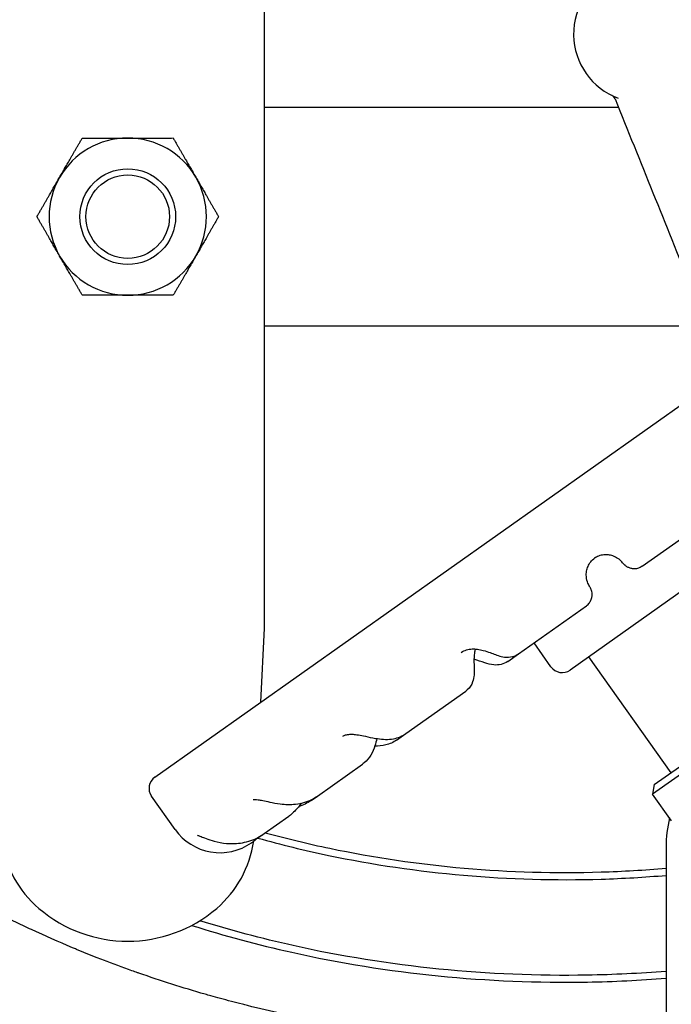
# Model space of a CAD drawing. Header units: inches. Extents: x 24 to 1128, y -74 to 748.
# Tile 410 of 557: x 942 to 948, y 151 to 160. Entities that reach past the tile are written whole.
import ezdxf

# ---------------------------------------------------------------- set-up
doc = ezdxf.new("R2010")
doc.units = ezdxf.units.IN
doc.header["$LTSCALE"] = 32
doc.header["$MEASUREMENT"] = 0
doc.layers.add('Visible (ANSI)', color=7, linetype='Continuous', lineweight=30)

msp = doc.modelspace()

# ---------------------------------------------------------------- linework, layer by layer
at = {"layer": 'Visible (ANSI)'}
for p, q in [((944.27104, 160.41871), (944.27104, 162.37908)), ((944.27104, 156.81662), (944.27104, 160.41871)), ((944.27104, 159.61766), (947.50645, 159.61766)), ((943.26818, 153.49297), (950.41077, 158.54726)), ((948.31306, 157.61766), (944.27104, 157.61766)), ((944.27104, 154.85625), (944.27104, 156.81662)), ((947.72331, 155.42049), (948.34006, 155.85692)), ((948.22463, 155.29354), (947.06386, 154.47214)), ((946.593, 154.62065), (947.21319, 155.05951)), ((944.23868, 154.17974), (944.27104, 154.85625)), ((946.88961, 154.50198), (946.73469, 154.72091)), ((946.49416, 154.55071), (946.593, 154.62065)), ((947.98702, 153.53284), (947.23609, 154.59403)), ((945.5621, 153.89116), (946.1109, 154.27951)), ((949.04349, 154.20386), (947.81905, 153.33741)), ((947.83396, 153.42453), (948.95637, 154.21878)), ((945.47861, 153.83208), (945.5621, 153.89116)), ((944.75494, 153.31999), (945.16617, 153.61099)), ((947.83396, 153.42453), (947.81905, 153.33741)), ((947.99234, 153.09252), (947.81905, 153.33741)), ((943.45496, 153.01261), (943.23835, 153.31872)), ((944.69686, 153.27889), (944.75494, 153.31999)), ((944.26887, 152.97604), (944.49294, 153.13459)), ((944.24322, 152.95788), (944.26887, 152.97604)), ((944.15193, 152.89328), (944.1724, 152.90777)), ((947.94216, 152.85435), (947.94216, 151.32356))]:
    msp.add_line(p, q, dxfattribs=at)
for radius in [0.43764, 0.4375, 0.38194]:
    msp.add_circle((943.02104, 158.61766), radius, dxfattribs=at)
for centre, radius, start, end in [((947.02104, 157.61766), 14.5, 101.940544, 198.821487), ((947.02104, 157.61766), 12.75, 103.608961, 257.832657), ((947.72155, 160.28699), 0.625, 334.258997, 249.703178), ((947.41782, 159.67022), 0.0625, 21.986749, 63.782251), ((943.02104, 158.61766), 0.719, 90.036232, 150.036232), ((943.02104, 158.61766), 0.719, 30.036232, 90.036232), ((943.02104, 158.61766), 0.719, 150.036232, 210.036232), ((943.02104, 158.61766), 0.719, 330.036232, 30.036232), ((943.02104, 158.61766), 0.719, 210.036232, 270.036232), ((943.02104, 158.61766), 0.719, 270.036232, 330.036232), ((946.99165, 154.57418), 0.125, 215.284259, 305.284259), ((943.34039, 153.39093), 0.125, 125.284259, 215.284259), ((949.07966, 152.85435), 1.1375, 166.533866, 180), ((943.86311, 153.30143), 0.5, 215.284259, 305.284259), ((947.02104, 157.61766), 13.375, 200.472453, 260.876039), ((947.02104, 157.61766), 12.875, 201.305447, 258.337129), ((942.85844, 153.05276), 1, 187.965548, 229.428759), ((943.18364, 153.05276), 1, 310.571241, 351.693692), ((943.02104, 153.24266), 1.25, 229.428759, 310.571241)]:
    msp.add_arc(centre, radius, start, end, dxfattribs=at)
for points, knots in [([(937.45374, 158.61766), (937.45374, 158.80715), (937.46269, 158.9977), (937.48047, 159.18673), (937.48172, 159.20004), (937.48301, 159.21333), (937.48435, 159.22662), (937.48509, 159.23395), (937.48584, 159.24127), (937.48661, 159.2486), (937.50635, 159.4378), (937.53491, 159.62569), (937.57204, 159.81187), (937.57325, 159.81794), (937.57448, 159.82402), (937.5757, 159.83009), (937.58001, 159.85136), (937.58444, 159.87261), (937.58897, 159.89384), (937.6052, 159.96986), (937.62288, 160.04563), (937.64197, 160.12105), (937.64256, 160.12341), (937.64316, 160.12577), (937.64376, 160.12813), (937.67791, 160.2624), (937.71646, 160.39526), (937.75919, 160.52648), (937.77961, 160.58921), (937.80101, 160.65162), (937.82337, 160.71369), (937.82481, 160.71768), (937.82625, 160.72167), (937.8277, 160.72566), (937.86116, 160.81798), (937.89673, 160.90952), (937.93431, 161.00013), (937.93709, 161.00683), (937.93988, 161.01352), (937.94267, 161.02021), (937.9592, 161.05968), (937.97611, 161.09898), (937.99338, 161.13808), (938.05632, 161.28055), (938.12424, 161.42062), (938.19664, 161.55778), (938.20266, 161.56919), (938.20871, 161.58057), (938.21479, 161.59193), (938.23805, 161.63541), (938.26177, 161.67859), (938.28591, 161.72146), (938.30603, 161.75719), (938.32648, 161.79275), (938.34725, 161.82814), (938.35505, 161.84143), (938.3629, 161.85469), (938.37078, 161.86793), (938.4534, 162.00658), (938.54085, 162.14234), (938.63203, 162.27406), (938.6496, 162.29946), (938.66736, 162.32477), (938.6853, 162.34998), (938.69648, 162.36572), (938.70774, 162.38141), (938.71906, 162.39706), (938.76883, 162.46587), (938.81986, 162.53389), (938.87189, 162.60084), (938.88475, 162.6174), (938.89768, 162.63389), (938.91066, 162.65031), (938.94823, 162.69782), (938.98628, 162.74475), (939.0247, 162.79101), (939.1063, 162.88927), (939.19121, 162.98644), (939.27806, 163.08102), (939.29379, 163.09814), (939.30958, 163.11519), (939.32542, 163.13214), (939.36936, 163.17915), (939.41371, 163.22544), (939.45822, 163.27081), (939.47101, 163.28385), (939.48387, 163.29687), (939.4968, 163.30988), (939.51357, 163.32674), (939.53046, 163.34358), (939.54745, 163.36036), (939.60163, 163.41389), (939.65687, 163.46695), (939.71273, 163.51913), (939.78373, 163.58547), (939.85576, 163.65039), (939.9278, 163.71317), (939.93964, 163.7235), (939.95154, 163.73381), (939.96349, 163.74411), (939.98215, 163.76019), (940.00093, 163.77623), (940.01982, 163.79222), (940.08245, 163.84525), (940.14624, 163.89771), (940.21063, 163.94914), (940.23012, 163.9647), (940.24966, 163.98018), (940.26924, 163.99555), (940.32213, 164.03706), (940.37527, 164.07779), (940.42832, 164.11753), (940.52655, 164.1911), (940.62794, 164.26384), (940.73042, 164.33424), (940.75068, 164.34815), (940.77098, 164.36198), (940.7913, 164.3757), (940.84567, 164.41241), (940.90022, 164.4484), (940.95459, 164.48347), (940.97042, 164.49369), (940.98633, 164.50388), (941.0023, 164.51405), (941.02251, 164.52691), (941.04282, 164.53973), (941.06321, 164.5525), (941.1217, 164.58911), (941.18089, 164.62527), (941.24043, 164.66077), (941.3276, 164.71274), (941.41551, 164.76326), (941.50289, 164.81175), (941.5247, 164.82385), (941.5466, 164.83589), (941.56858, 164.84787), (941.5885, 164.85872), (941.60849, 164.86953), (941.62855, 164.88028), (941.70564, 164.92161), (941.78365, 164.96211), (941.86223, 165.00163), (941.88185, 165.01149), (941.90151, 165.02129), (941.92119, 165.03103), (941.92564, 165.03323), (941.93008, 165.03543), (941.93453, 165.03762), (941.97954, 165.0598), (942.02462, 165.08161), (942.0697, 165.10301), (942.2011, 165.1654), (942.33407, 165.22511), (942.46804, 165.28199), (942.48638, 165.28977), (942.50474, 165.2975), (942.52312, 165.30518), (942.56628, 165.32322), (942.60955, 165.34096), (942.65288, 165.35841), (942.69494, 165.37533), (942.73712, 165.392), (942.77941, 165.4084), (942.79691, 165.41519), (942.81442, 165.42193), (942.83195, 165.42862), (942.97052, 165.48154), (943.11023, 165.53162), (943.25064, 165.57881), (943.30597, 165.59741), (943.36147, 165.61557), (943.41711, 165.6333), (943.4326, 165.63823), (943.4481, 165.64313), (943.46361, 165.648), (943.55627, 165.67708), (943.64931, 165.70496), (943.74264, 165.73162), (943.75697, 165.73572), (943.77132, 165.73978), (943.78567, 165.74382), (943.81065, 165.75086), (943.83566, 165.7578), (943.86068, 165.76466), (944.04099, 165.81408), (944.2226, 165.8591), (944.40507, 165.8997), (944.41682, 165.90231), (944.42857, 165.90491), (944.44033, 165.90749), (944.45379, 165.91044), (944.46725, 165.91337), (944.48072, 165.91627), (944.56733, 165.93494), (944.65416, 165.95263), (944.74117, 165.96934), (944.75151, 165.97133), (944.76186, 165.9733), (944.7722, 165.97526), (944.88402, 165.99642), (944.99613, 166.01596), (945.10848, 166.0339), (945.21271, 166.05054), (945.31717, 166.0658), (945.4218, 166.07967), (945.42919, 166.08065), (945.43658, 166.08163), (945.44398, 166.08259), (945.54311, 166.09556), (945.64239, 166.10728), (945.74177, 166.11777), (945.74969, 166.1186), (945.75761, 166.11943), (945.76553, 166.12025), (945.77137, 166.12086), (945.77721, 166.12146), (945.78305, 166.12205), (945.98152, 166.14231), (946.18063, 166.15767), (946.37979, 166.16814), (946.40552, 166.16949), (946.43128, 166.17076), (946.45707, 166.17195), (946.45971, 166.17207), (946.46235, 166.17219), (946.46499, 166.17231), (946.57769, 166.17744), (946.69087, 166.18103), (946.80406, 166.18304), (946.80491, 166.18305), (946.80576, 166.18307), (946.8066, 166.18308), (946.87786, 166.18433), (946.94912, 166.18496), (947.02026, 166.18496), (947.02052, 166.18496), (947.02078, 166.18496), (947.02104, 166.18496)], [0.71377035, 0.71377035, 0.71377035, 0.71377035, 0.72395373, 0.72395373, 0.72395373, 0.72467054, 0.72467054, 0.72467054, 0.72506583, 0.72506583, 0.72506583, 0.73528, 0.73528, 0.73528, 0.73561331, 0.73561331, 0.73561331, 0.73678107, 0.73678107, 0.73678107, 0.74096371, 0.74096371, 0.74096371, 0.7410946, 0.7410946, 0.7410946, 0.74854458, 0.74854458, 0.74854458, 0.75210551, 0.75210551, 0.75210551, 0.75233451, 0.75233451, 0.75233451, 0.757635, 0.757635, 0.757635, 0.75802674, 0.75802674, 0.75802674, 0.76033925, 0.76033925, 0.76033925, 0.76876349, 0.76876349, 0.76876349, 0.7694639, 0.7694639, 0.7694639, 0.77214361, 0.77214361, 0.77214361, 0.77437648, 0.77437648, 0.77437648, 0.77521501, 0.77521501, 0.77521501, 0.78399732, 0.78399732, 0.78399732, 0.78569038, 0.78569038, 0.78569038, 0.78674666, 0.78674666, 0.78674666, 0.79139038, 0.79139038, 0.79139038, 0.79253862, 0.79253862, 0.79253862, 0.7958609, 0.7958609, 0.7958609, 0.80291693, 0.80291693, 0.80291693, 0.80419467, 0.80419467, 0.80419467, 0.80773838, 0.80773838, 0.80773838, 0.8087569, 0.8087569, 0.8087569, 0.81007772, 0.81007772, 0.81007772, 0.81428939, 0.81428939, 0.81428939, 0.81964309, 0.81964309, 0.81964309, 0.82052354, 0.82052354, 0.82052354, 0.82189836, 0.82189836, 0.82189836, 0.82645692, 0.82645692, 0.82645692, 0.82783697, 0.82783697, 0.82783697, 0.83156463, 0.83156463, 0.83156463, 0.8384667, 0.8384667, 0.8384667, 0.83983099, 0.83983099, 0.83983099, 0.84348088, 0.84348088, 0.84348088, 0.84454384, 0.84454384, 0.84454384, 0.84588918, 0.84588918, 0.84588918, 0.8497464, 0.8497464, 0.8497464, 0.85539408, 0.85539408, 0.85539408, 0.85680352, 0.85680352, 0.85680352, 0.85808132, 0.85808132, 0.85808132, 0.86299391, 0.86299391, 0.86299391, 0.86422036, 0.86422036, 0.86422036, 0.86449719, 0.86449719, 0.86449719, 0.86729956, 0.86729956, 0.86729956, 0.875469, 0.875469, 0.875469, 0.87658738, 0.87658738, 0.87658738, 0.87921418, 0.87921418, 0.87921418, 0.88176329, 0.88176329, 0.88176329, 0.88281773, 0.88281773, 0.88281773, 0.89115254, 0.89115254, 0.89115254, 0.89443697, 0.89443697, 0.89443697, 0.89535145, 0.89535145, 0.89535145, 0.90081404, 0.90081404, 0.90081404, 0.90165313, 0.90165313, 0.90165313, 0.90311414, 0.90311414, 0.90311414, 0.91364131, 0.91364131, 0.91364131, 0.9143192, 0.9143192, 0.9143192, 0.91509524, 0.91509524, 0.91509524, 0.92008606, 0.92008606, 0.92008606, 0.92067935, 0.92067935, 0.92067935, 0.92708958, 0.92708958, 0.92708958, 0.93303658, 0.93303658, 0.93303658, 0.93345674, 0.93345674, 0.93345674, 0.93909044, 0.93909044, 0.93909044, 0.93953935, 0.93953935, 0.93953935, 0.93987024, 0.93987024, 0.93987024, 0.95111609, 0.95111609, 0.95111609, 0.95256901, 0.95256901, 0.95256901, 0.95271777, 0.95271777, 0.95271777, 0.95906547, 0.95906547, 0.95906547, 0.95911298, 0.95911298, 0.95911298, 0.96310925, 0.96310925, 0.96310925, 0.96312376, 0.96312376, 0.96312376, 0.96312376]), ([(947.47578, 159.69362), (947.70659, 159.12196), (947.93763, 158.55042), (948.27428, 157.71433), (948.38054, 157.45), (948.48645, 157.18555)], [0.0622782, 0.0622782, 0.0622782, 0.0622782, 4.7598724, 4.7598724, 6.9310135, 6.9310135, 6.9310135, 6.9310135]), ([(947.92777, 151.08405), (947.92214, 151.08363), (947.91651, 151.08321), (947.91089, 151.0828), (947.90584, 151.08243), (947.90079, 151.08207), (947.89574, 151.0817), (947.67188, 151.06563), (947.44766, 151.05576), (947.22365, 151.05204), (947.22262, 151.05203), (947.22159, 151.05201), (947.22056, 151.05199), (947.13412, 151.05058), (947.04771, 151.05009), (946.96134, 151.05051), (946.93479, 151.05064), (946.90823, 151.05086), (946.88167, 151.05116), (946.88094, 151.05117), (946.88021, 151.05118), (946.87947, 151.05119), (946.65019, 151.05384), (946.42045, 151.06295), (946.19107, 151.07857), (946.1866, 151.07888), (946.18212, 151.07919), (946.17764, 151.0795), (946.06508, 151.08729), (945.9526, 151.09664), (945.84032, 151.10757), (945.83384, 151.1082), (945.82736, 151.10883), (945.82088, 151.10947), (945.5942, 151.13189), (945.36836, 151.16069), (945.14391, 151.19583), (945.1334, 151.19747), (945.1229, 151.19913), (945.11241, 151.2008), (945.07854, 151.2062), (945.0447, 151.21174), (945.0109, 151.21742), (944.94005, 151.22933), (944.86925, 151.2419), (944.79851, 151.25512), (944.7862, 151.25742), (944.77389, 151.25974), (944.76159, 151.26208), (944.54557, 151.30317), (944.33025, 151.35038), (944.11646, 151.40372), (944.10065, 151.40767), (944.08485, 151.41164), (944.06905, 151.41566), (944.00174, 151.43275), (943.9346, 151.45046), (943.86763, 151.46876), (943.83861, 151.4767), (943.80962, 151.48475), (943.78067, 151.49291), (943.76317, 151.49784), (943.74569, 151.50282), (943.72822, 151.50784), (943.52408, 151.56645), (943.32187, 151.63072), (943.12219, 151.70056), (943.11845, 151.70187), (943.1147, 151.70318), (943.11095, 151.7045), (943.09385, 151.7105), (943.07675, 151.71655), (943.05967, 151.72264), (942.97283, 151.75361), (942.88622, 151.78572), (942.79994, 151.81898), (942.77755, 151.82762), (942.75517, 151.83633), (942.73282, 151.84512), (942.67239, 151.86888), (942.61212, 151.89321), (942.55206, 151.9181), (942.53979, 151.92319), (942.52753, 151.9283), (942.51527, 151.93343), (942.38991, 151.98593), (942.26545, 152.04088), (942.14217, 152.09825), (942.11729, 152.10983), (942.09245, 152.12151), (942.06766, 152.13328), (941.98093, 152.17449), (941.89482, 152.21688), (941.80941, 152.26046), (941.78336, 152.27374), (941.75739, 152.28714), (941.73148, 152.30064), (941.65892, 152.33846), (941.58689, 152.37712), (941.51545, 152.41663), (941.46856, 152.44255), (941.42191, 152.46884), (941.37554, 152.49548), (941.30646, 152.53517), (941.23771, 152.57579), (941.16935, 152.61735), (941.14099, 152.63459), (941.1127, 152.65199), (941.08448, 152.66955), (941.00959, 152.71616), (940.93522, 152.76388), (940.86147, 152.81271), (940.83248, 152.83191), (940.80358, 152.85127), (940.77478, 152.87081), (940.69647, 152.92394), (940.61889, 152.97832), (940.54218, 153.03391), (940.4514, 153.09971), (940.36182, 153.1672), (940.27361, 153.23635), (940.24422, 153.25939), (940.21497, 153.28262), (940.18589, 153.30602), (940.12162, 153.35775), (940.05813, 153.41035), (939.99554, 153.46375), (939.96611, 153.48885), (939.93687, 153.51414), (939.90784, 153.5396), (939.89697, 153.54913), (939.88614, 153.55868), (939.87533, 153.56826), (939.87178, 153.5714), (939.86824, 153.57454), (939.86471, 153.57769), (939.82031, 153.61716), (939.77621, 153.65721), (939.73247, 153.69781), (939.64466, 153.77931), (939.55825, 153.86305), (939.47356, 153.94892), (939.44467, 153.97821), (939.41597, 154.00776), (939.38749, 154.03754), (939.33403, 154.09345), (939.2813, 154.15021), (939.22941, 154.20778), (939.21802, 154.22041), (939.20668, 154.23308), (939.19537, 154.24579), (939.17896, 154.26424), (939.16263, 154.28277), (939.14639, 154.30138), (939.05532, 154.40574), (938.96702, 154.51259), (938.88186, 154.62168), (938.85598, 154.65483), (938.83039, 154.68819), (938.8051, 154.72175), (938.79327, 154.73745), (938.7815, 154.75319), (938.7698, 154.76897), (938.74468, 154.80287), (938.71986, 154.83696), (938.69536, 154.87123), (938.67105, 154.90524), (938.64705, 154.93944), (938.62336, 154.97381), (938.60131, 155.00581), (938.57947, 155.03807), (938.55784, 155.07057), (938.53436, 155.10587), (938.51113, 155.14146), (938.48818, 155.17734), (938.47787, 155.19345), (938.46762, 155.20961), (938.45743, 155.22583), (938.43497, 155.26157), (938.41278, 155.29759), (938.3909, 155.33385), (938.37409, 155.36171), (938.35746, 155.38971), (938.34102, 155.41784), (938.3164, 155.45996), (938.2922, 155.50238), (938.26843, 155.5451), (938.24846, 155.581), (938.22879, 155.61711), (938.20944, 155.65341), (938.19971, 155.67166), (938.19007, 155.68995), (938.18051, 155.7083), (938.16183, 155.74413), (938.14347, 155.78013), (938.12542, 155.81631), (938.10493, 155.85741), (938.08485, 155.89873), (938.0652, 155.94025), (938.04943, 155.97357), (938.03394, 156.00702), (938.01873, 156.04059), (938.00258, 156.07623), (937.98675, 156.11201), (937.97125, 156.14793), (937.96238, 156.16847), (937.95361, 156.18905), (937.94496, 156.20968), (937.93007, 156.24516), (937.9155, 156.28075), (937.90125, 156.31646), (937.86998, 156.39482), (937.84026, 156.47371), (937.81215, 156.55304), (937.79973, 156.5881), (937.78762, 156.62324), (937.77583, 156.65846), (937.77394, 156.66408), (937.77207, 156.6697), (937.77021, 156.67532), (937.76452, 156.69244), (937.75891, 156.70962), (937.75336, 156.72683), (937.74215, 156.76161), (937.73121, 156.79657), (937.72055, 156.83172), (937.69554, 156.91416), (937.67207, 156.9976), (937.65025, 157.08194), (937.64704, 157.09434), (937.64386, 157.10677), (937.64072, 157.11921), (937.63544, 157.14015), (937.63026, 157.16114), (937.62519, 157.18218), (937.6187, 157.2091), (937.61237, 157.2361), (937.60623, 157.26315), (937.59898, 157.29507), (937.59198, 157.32707), (937.58523, 157.35914), (937.5536, 157.50942), (937.52749, 157.66123), (937.50714, 157.81385), (937.50353, 157.841), (937.50009, 157.86817), (937.49684, 157.89536), (937.4705, 158.11557), (937.45621, 158.33717), (937.45404, 158.55787), (937.45384, 158.57781), (937.45374, 158.59774), (937.45374, 158.61766)], [0.44592512, 0.44592512, 0.44592512, 0.44592512, 0.44624305, 0.44624305, 0.44624305, 0.44652836, 0.44652836, 0.44652836, 0.45917487, 0.45917487, 0.45917487, 0.45923303, 0.45923303, 0.45923303, 0.46411314, 0.46411314, 0.46411314, 0.46561321, 0.46561321, 0.46561321, 0.4656545, 0.4656545, 0.4656545, 0.47860252, 0.47860252, 0.47860252, 0.47885529, 0.47885529, 0.47885529, 0.48520997, 0.48520997, 0.48520997, 0.48557678, 0.48557678, 0.48557678, 0.49840856, 0.49840856, 0.49840856, 0.49900895, 0.49900895, 0.49900895, 0.50094645, 0.50094645, 0.50094645, 0.50500758, 0.50500758, 0.50500758, 0.5057142, 0.5057142, 0.5057142, 0.5181201, 0.5181201, 0.5181201, 0.51903767, 0.51903767, 0.51903767, 0.52294765, 0.52294765, 0.52294765, 0.52464227, 0.52464227, 0.52464227, 0.52566643, 0.52566643, 0.52566643, 0.53763393, 0.53763393, 0.53763393, 0.53785865, 0.53785865, 0.53785865, 0.53888419, 0.53888419, 0.53888419, 0.54409695, 0.54409695, 0.54409695, 0.54545002, 0.54545002, 0.54545002, 0.54910892, 0.54910892, 0.54910892, 0.54985628, 0.54985628, 0.54985628, 0.55750363, 0.55750363, 0.55750363, 0.55904744, 0.55904744, 0.55904744, 0.56444859, 0.56444859, 0.56444859, 0.56609544, 0.56609544, 0.56609544, 0.57070762, 0.57070762, 0.57070762, 0.57373501, 0.57373501, 0.57373501, 0.57824481, 0.57824481, 0.57824481, 0.580116, 0.580116, 0.580116, 0.58508171, 0.58508171, 0.58508171, 0.58703376, 0.58703376, 0.58703376, 0.59234267, 0.59234267, 0.59234267, 0.59862474, 0.59862474, 0.59862474, 0.60071839, 0.60071839, 0.60071839, 0.60534489, 0.60534489, 0.60534489, 0.6075201, 0.6075201, 0.6075201, 0.60833423, 0.60833423, 0.60833423, 0.60860114, 0.60860114, 0.60860114, 0.61195112, 0.61195112, 0.61195112, 0.61867522, 0.61867522, 0.61867522, 0.62096918, 0.62096918, 0.62096918, 0.62527587, 0.62527587, 0.62527587, 0.62622063, 0.62622063, 0.62622063, 0.62759251, 0.62759251, 0.62759251, 0.63528419, 0.63528419, 0.63528419, 0.63762193, 0.63762193, 0.63762193, 0.63871554, 0.63871554, 0.63871554, 0.64106402, 0.64106402, 0.64106402, 0.64339464, 0.64339464, 0.64339464, 0.64556468, 0.64556468, 0.64556468, 0.64792095, 0.64792095, 0.64792095, 0.64897857, 0.64897857, 0.64897857, 0.65130863, 0.65130863, 0.65130863, 0.65309875, 0.65309875, 0.65309875, 0.65577883, 0.65577883, 0.65577883, 0.65803178, 0.65803178, 0.65803178, 0.6591642, 0.6591642, 0.6591642, 0.66137601, 0.66137601, 0.66137601, 0.66388838, 0.66388838, 0.66388838, 0.66590428, 0.66590428, 0.66590428, 0.66804425, 0.66804425, 0.66804425, 0.6692684, 0.6692684, 0.6692684, 0.67137378, 0.67137378, 0.67137378, 0.67599421, 0.67599421, 0.67599421, 0.67803638, 0.67803638, 0.67803638, 0.67836216, 0.67836216, 0.67836216, 0.67935442, 0.67935442, 0.67935442, 0.68135842, 0.68135842, 0.68135842, 0.6860584, 0.6860584, 0.6860584, 0.68674973, 0.68674973, 0.68674973, 0.68791288, 0.68791288, 0.68791288, 0.6894007, 0.6894007, 0.6894007, 0.6911566, 0.6911566, 0.6911566, 0.69938458, 0.69938458, 0.69938458, 0.70084809, 0.70084809, 0.70084809, 0.71269961, 0.71269961, 0.71269961, 0.71377035, 0.71377035, 0.71377035, 0.71377035]), ([(947.21319, 155.05951), (947.22409, 155.06723), (947.23361, 155.07674), (947.24892, 155.09709), (947.25431, 155.10782), (947.26263, 155.12975), (947.26445, 155.14011), (947.26671, 155.16149), (947.26593, 155.17016), (947.26379, 155.18773), (947.262, 155.19368), (947.25897, 155.20365), (947.25766, 155.20699), (947.25529, 155.2128), (947.25429, 155.21496), (947.2521, 155.21958), (947.25111, 155.22147), (947.24816, 155.22706), (947.24678, 155.22944), (947.23981, 155.24169), (947.23396, 155.25162), (947.22125, 155.28312), (947.21515, 155.30367), (947.21213, 155.34334), (947.21271, 155.35987), (947.21827, 155.3912), (947.22255, 155.40566), (947.23487, 155.43408), (947.24311, 155.44801), (947.26379, 155.47457), (947.27669, 155.48703), (947.29154, 155.49778), (947.29209, 155.49817), (947.29263, 155.49856)], [3.6867246, 3.6867246, 3.6867246, 3.6867246, 3.6915312, 3.6915312, 3.6968314, 3.6968314, 3.7038026, 3.7038026, 3.7145827, 3.7145827, 3.7320314, 3.7320314, 3.7519405, 3.7519405, 3.7750839, 3.7750839, 3.8115678, 3.8115678, 3.9003782, 3.9003782, 4.2560578, 4.2560578, 4.6117375, 4.6117375, 4.836966, 4.836966, 5.0299099, 5.0299099, 5.2322761, 5.2322761, 5.4566239, 5.4566239, 5.4651228, 5.4651228, 5.4651228, 5.4651228]), ([(947.72331, 155.42049), (947.7124, 155.41277), (947.70026, 155.40696), (947.67597, 155.39929), (947.66406, 155.39777), (947.64061, 155.39723), (947.63023, 155.39896), (947.60931, 155.40394), (947.6014, 155.40757), (947.58554, 155.41543), (947.58052, 155.4191), (947.57213, 155.42527), (947.56943, 155.42762), (947.56474, 155.43178), (947.56304, 155.43344), (947.55941, 155.43704), (947.55796, 155.4386), (947.55368, 155.44324), (947.55192, 155.44531), (947.54282, 155.45579), (947.53537, 155.46464), (947.5165, 155.48138), (947.50897, 155.48739), (947.48742, 155.50176), (947.47195, 155.50994), (947.44189, 155.52021), (947.42873, 155.52331), (947.40135, 155.52664), (947.38719, 155.52682), (947.35691, 155.52383), (947.34047, 155.52), (947.31186, 155.50913), (947.29948, 155.50277), (947.28795, 155.49514)], [7.2461046, 7.2461046, 7.2461046, 7.2461046, 7.2508817, 7.2508817, 7.2561473, 7.2561473, 7.2630707, 7.2630707, 7.2737725, 7.2737725, 7.2910781, 7.2910781, 7.3108228, 7.3108228, 7.3338313, 7.3338313, 7.3701847, 7.3701847, 7.4588948, 7.4588948, 7.8100606, 7.8100606, 7.9856435, 7.9856435, 8.2388758, 8.2388758, 8.4153502, 8.4153502, 8.5920141, 8.5920141, 8.8016194, 8.8016194, 8.9772926, 8.9772926, 8.9772926, 8.9772926]), ([(946.06941, 154.63298), (946.08352, 154.64296), (946.09996, 154.65102), (946.13394, 154.66117), (946.15108, 154.66406), (946.18497, 154.66563), (946.20173, 154.66484), (946.23606, 154.66034), (946.25365, 154.65662), (946.29231, 154.64612), (946.31294, 154.63899), (946.36621, 154.61928), (946.39684, 154.60584), (946.45404, 154.59209), (946.47565, 154.58845), (946.5261, 154.5909), (946.55546, 154.59774), (946.58571, 154.61571), (946.58941, 154.61811), (946.593, 154.62065)], [5.4661941, 5.4661941, 5.4661941, 5.4661941, 5.7186368, 5.7186368, 5.9293611, 5.9293611, 6.110925, 6.110925, 6.294086, 6.294086, 6.5142936, 6.5142936, 6.8706105, 6.8706105, 7.0487689, 7.0487689, 7.2229596, 7.2229596, 7.2477782, 7.2477782, 7.2477782, 7.2477782]), ([(946.19733, 154.66468), (946.19493, 154.65555), (946.19293, 154.64601), (946.18876, 154.62031), (946.1872, 154.60341), (946.18561, 154.56618), (946.1859, 154.5458), (946.18741, 154.49292), (946.18955, 154.46174), (946.18497, 154.40706), (946.18187, 154.38626), (946.16463, 154.33873), (946.14867, 154.31139), (946.12003, 154.28633), (946.11555, 154.2828), (946.1109, 154.27951)], [9.5751119, 9.5751119, 9.5751119, 9.5751119, 9.679109, 9.679109, 9.8468374, 9.8468374, 10.0465799, 10.0465799, 10.3696186, 10.3696186, 10.5454715, 10.5454715, 10.7298707, 10.7298707, 10.762156, 10.762156, 10.762156, 10.762156]), ([(946.49416, 154.55071), (946.4756, 154.53758), (946.45431, 154.52836), (946.41016, 154.51766), (946.3879, 154.51713), (946.33583, 154.52148), (946.30963, 154.52939), (946.25093, 154.54864), (946.21926, 154.56102), (946.18602, 154.57097)], [7.06910694, 7.06910694, 7.06910694, 7.06910694, 7.20384999, 7.20384999, 7.35851936, 7.35851936, 7.6148383, 7.6148383, 7.95304569, 7.95304569, 7.95304569, 7.95304569]), ([(944.98698, 153.86701), (944.99154, 153.87024), (944.99715, 153.87333), (945.01369, 153.87962), (945.02579, 153.88255), (945.05257, 153.88497), (945.06574, 153.88514), (945.09531, 153.88341), (945.11172, 153.88149), (945.14939, 153.87548), (945.17099, 153.87111), (945.22288, 153.86005), (945.25368, 153.85306), (945.33222, 153.8394), (945.38173, 153.83426), (945.47503, 153.84706), (945.51788, 153.86177), (945.55729, 153.88781), (945.55971, 153.88947), (945.5621, 153.89116)], [7.1253067, 7.1253067, 7.1253067, 7.1253067, 7.2886475, 7.2886475, 7.5021278, 7.5021278, 7.6604269, 7.6604269, 7.8196735, 7.8196735, 8.002816, 8.002816, 8.2441742, 8.2441742, 8.6017516, 8.6017516, 8.8938897, 8.8938897, 8.9131938, 8.9131938, 8.9131938, 8.9131938]), ([(945.29661, 153.84567), (945.29279, 153.82335), (945.2879, 153.80096), (945.27248, 153.75017), (945.26065, 153.72178), (945.22797, 153.66845), (945.20701, 153.64368), (945.17702, 153.61897), (945.17167, 153.61488), (945.16617, 153.61099)], [4.70407884, 4.70407884, 4.70407884, 4.70407884, 4.86914042, 4.86914042, 5.08110287, 5.08110287, 5.29306533, 5.29306533, 5.33743846, 5.33743846, 5.33743846, 5.33743846]), ([(945.47861, 153.83208), (945.44881, 153.81099), (945.41476, 153.79579), (945.34651, 153.77861), (945.31308, 153.77597), (945.28056, 153.77679)], [7.04372018, 7.04372018, 7.04372018, 7.04372018, 7.28267032, 7.28267032, 7.51162629, 7.51162629, 7.51162629, 7.51162629]), ([(944.1674, 153.28862), (944.16742, 153.28862), (944.16877, 153.28897), (944.1749, 153.28945), (944.17999, 153.28956), (944.19382, 153.28876), (944.2027, 153.28781), (944.22515, 153.28443), (944.23924, 153.28178), (944.27413, 153.2746), (944.29573, 153.26978), (944.34885, 153.25872), (944.3814, 153.25252), (944.4604, 153.2427), (944.50797, 153.24074), (944.60614, 153.25158), (944.65675, 153.26557), (944.72104, 153.29788), (944.73843, 153.30831), (944.75494, 153.31999)], [11.5373926, 11.5373926, 11.5373926, 11.5373926, 11.642452, 11.642452, 11.7594329, 11.7594329, 11.8813628, 11.8813628, 12.0224255, 12.0224255, 12.1954688, 12.1954688, 12.4187286, 12.4187286, 12.7163263, 12.7163263, 13.0333017, 13.0333017, 13.1571272, 13.1571272, 13.1571272, 13.1571272]), ([(944.60492, 153.25418), (944.59753, 153.24227), (944.58956, 153.23071), (944.55999, 153.19212), (944.5355, 153.16727), (944.50322, 153.14205), (944.49812, 153.13826), (944.49294, 153.13459)], [9.2444473, 9.2444473, 9.2444473, 9.2444473, 9.33050265, 9.33050265, 9.54246247, 9.54246247, 9.58137417, 9.58137417, 9.58137417, 9.58137417]), ([(943.65818, 152.96146), (943.65818, 152.96146), (943.65867, 152.96134), (943.6613, 152.96055), (943.66452, 152.95949), (943.6746, 152.95583), (943.68232, 152.95285), (943.70394, 152.94436), (943.71918, 152.93831), (943.75867, 152.92379), (943.78428, 152.91512), (943.84704, 152.89824), (943.8849, 152.89076), (943.9717, 152.88299), (944.02053, 152.88439), (944.12072, 152.90212), (944.17113, 152.91935), (944.23544, 152.95389), (944.25252, 152.96447), (944.26887, 152.97604)], [9.2692248, 9.2692248, 9.2692248, 9.2692248, 9.3130043, 9.3130043, 9.3979403, 9.3979403, 9.5122646, 9.5122646, 9.6657806, 9.6657806, 9.8615624, 9.8615624, 10.1003575, 10.1003575, 10.3834062, 10.3834062, 10.6870361, 10.6870361, 10.8016739, 10.8016739, 10.8016739, 10.8016739]), ([(947.94214, 152.65764), (947.7447, 152.64044), (947.54641, 152.62876), (946.51325, 152.59708), (945.67343, 152.67032), (944.66923, 152.88068), (944.47169, 152.92839), (944.27692, 152.98177)], [1.45540006, 1.45540006, 1.45540006, 1.45540006, 1.52993878, 1.52993878, 1.84316055, 1.84316055, 1.92092728, 1.92092728, 1.92092728, 1.92092728]), ([(944.20893, 152.93575), (944.42159, 152.87623), (944.63758, 152.82345), (945.66557, 152.60811), (946.51027, 152.53446), (947.54768, 152.56627), (947.74533, 152.57786), (947.94214, 152.59491)], [-1.92774305, -1.92774305, -1.92774305, -1.92774305, -1.84316055, -1.84316055, -1.52993878, -1.52993878, -1.45607717, -1.45607717, -1.45607717, -1.45607717]), ([(947.94214, 151.7169), (947.70268, 151.69775), (947.46228, 151.68606), (946.31572, 151.66623), (945.40694, 151.75727), (944.24489, 152.01668), (943.95928, 152.09277), (943.67904, 152.17993)], [4.60637339, 4.60637339, 4.60637339, 4.60637339, 4.68933606, 4.68933606, 5.00169039, 5.00169039, 5.10538788, 5.10538788, 5.10538788, 5.10538788]), ([(943.60518, 152.13761), (943.90477, 152.04264), (944.21056, 151.96031), (945.39826, 151.69517), (946.31192, 151.60365), (947.46299, 151.62356), (947.70303, 151.63518), (947.94215, 151.6542)], [-5.11217829, -5.11217829, -5.11217829, -5.11217829, -5.00169039, -5.00169039, -4.68933606, -4.68933606, -4.60694449, -4.60694449, -4.60694449, -4.60694449])]:
    msp.add_open_spline(points, degree=3, knots=knots, dxfattribs=at)
for points in [[(942.39814, 158.97677), (942.49436, 159.14368), (942.60547, 159.3364)], [(942.60547, 159.3364), (942.82793, 159.33654), (943.02058, 159.33666)], [(943.02058, 159.33666), (943.21324, 159.33679), (943.4357, 159.33693)], [(943.4357, 159.33693), (943.54705, 159.14434), (943.64348, 158.97756)], [(942.19081, 158.61714), (942.30192, 158.80986), (942.39814, 158.97677)], [(943.64348, 158.97756), (943.73992, 158.81077), (943.85127, 158.61819)], [(942.39859, 158.25777), (942.30216, 158.42455), (942.19081, 158.61714)], [(943.85127, 158.61819), (943.74016, 158.42546), (943.64394, 158.25856)], [(942.60638, 157.8984), (942.49503, 158.09099), (942.39859, 158.25777)], [(943.64394, 158.25856), (943.54772, 158.09165), (943.43661, 157.89893)], [(943.02149, 157.89866), (942.82884, 157.89854), (942.60638, 157.8984)], [(943.43661, 157.89893), (943.21415, 157.89879), (943.02149, 157.89866)]]:
    msp.add_rational_spline(points, [1, 1.0379548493, 1], degree=2, dxfattribs=at)
for points in [[(944.69686, 153.27889), (944.66232, 153.25445), (944.62348, 153.23518), (944.583, 153.22218)], [(944.21851, 152.94478), (944.20393, 152.93155), (944.18854, 152.91919), (944.1724, 152.90777)], [(944.24322, 152.95788), (944.23137, 152.9495), (944.21922, 152.94168), (944.20669, 152.93438)]]:
    msp.add_open_spline(points, degree=3, dxfattribs=at)

doc.saveas('drawing.dxf')
